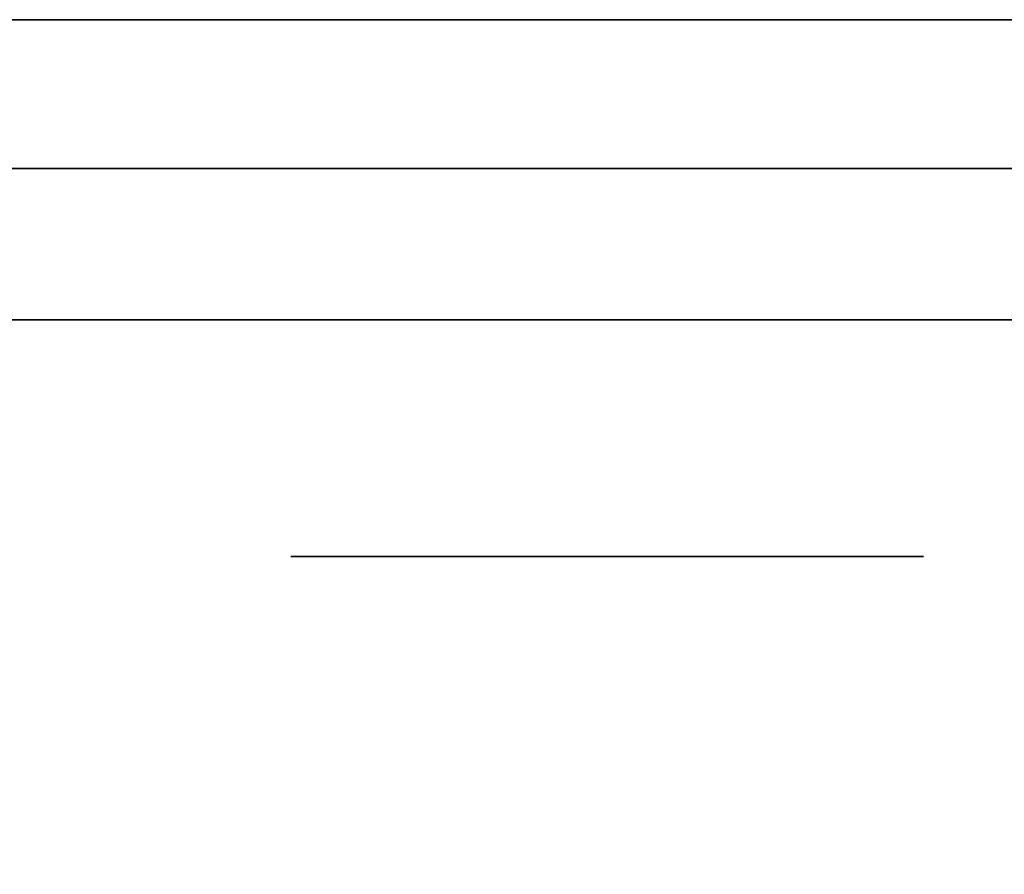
# Model space of a CAD drawing. Extents: x 413.3 to 457.5, y 5047.8 to 5050.
# Tile 648 of 656: x 451.2807 to 451.3223, y 5049.892 to 5049.9282. Entities that reach past the tile are written whole.
import ezdxf

# ---------------------------------------------------------------- set-up
doc = ezdxf.new("R2010")
doc.units = 0
doc.header["$LTSCALE"] = 150
doc.header["$MEASUREMENT"] = 0
doc.layers.add('3DFACE_BOLT', color=7, linetype='CONTINUOUS')
doc.layers.add('3DFACE_SHAPE', color=7, linetype='CONTINUOUS')

msp = doc.modelspace()

# ---------------------------------------------------------------- linework, layer by layer
at = {"layer": '3DFACE_BOLT', "color": 1}
for points, invisible_edges in [([(451.297931, 5049.915459, -0.137472), (451.297539, 5049.915459, -0.135), (451.297931, 5049.965459, -0.137472)], 14), ([(451.297931, 5049.965459, -0.137472), (451.297539, 5049.915459, -0.135), (451.297539, 5049.965459, -0.135)], 3), ([(451.297539, 5049.915459, -0.135), (451.297931, 5049.915459, -0.132528), (451.297539, 5049.965459, -0.135)], 14), ([(451.297539, 5049.965459, -0.135), (451.297931, 5049.915459, -0.132528), (451.297931, 5049.965459, -0.132528)], 3), ([(451.297931, 5049.915459, -0.067472), (451.297539, 5049.915459, -0.065), (451.297931, 5049.965459, -0.067472)], 14), ([(451.297931, 5049.965459, -0.067472), (451.297539, 5049.915459, -0.065), (451.297539, 5049.965459, -0.065)], 3), ([(451.297539, 5049.915459, -0.065), (451.297931, 5049.915459, -0.062528), (451.297539, 5049.965459, -0.065)], 14), ([(451.297539, 5049.965459, -0.065), (451.297931, 5049.915459, -0.062528), (451.297931, 5049.965459, -0.062528)], 3), ([(451.299067, 5049.915459, -0.139702), (451.297931, 5049.915459, -0.137472), (451.299067, 5049.965459, -0.139702)], 14), ([(451.299067, 5049.965459, -0.139702), (451.297931, 5049.915459, -0.137472), (451.297931, 5049.965459, -0.137472)], 3), ([(451.297931, 5049.915459, -0.132528), (451.299067, 5049.915459, -0.130298), (451.297931, 5049.965459, -0.132528)], 14), ([(451.297931, 5049.965459, -0.132528), (451.299067, 5049.915459, -0.130298), (451.299067, 5049.965459, -0.130298)], 3), ([(451.299067, 5049.915459, -0.069702), (451.297931, 5049.915459, -0.067472), (451.299067, 5049.965459, -0.069702)], 14), ([(451.299067, 5049.965459, -0.069702), (451.297931, 5049.915459, -0.067472), (451.297931, 5049.965459, -0.067472)], 3), ([(451.297931, 5049.915459, -0.062528), (451.299067, 5049.915459, -0.060298), (451.297931, 5049.965459, -0.062528)], 14), ([(451.297931, 5049.965459, -0.062528), (451.299067, 5049.915459, -0.060298), (451.299067, 5049.965459, -0.060298)], 3), ([(451.300837, 5049.915459, -0.141472), (451.299067, 5049.915459, -0.139702), (451.300837, 5049.965459, -0.141472)], 14), ([(451.300837, 5049.965459, -0.141472), (451.299067, 5049.915459, -0.139702), (451.299067, 5049.965459, -0.139702)], 3), ([(451.299067, 5049.915459, -0.130298), (451.300837, 5049.915459, -0.128528), (451.299067, 5049.965459, -0.130298)], 14), ([(451.299067, 5049.965459, -0.130298), (451.300837, 5049.915459, -0.128528), (451.300837, 5049.965459, -0.128528)], 3), ([(451.300837, 5049.915459, -0.071472), (451.299067, 5049.915459, -0.069702), (451.300837, 5049.965459, -0.071472)], 14), ([(451.300837, 5049.965459, -0.071472), (451.299067, 5049.915459, -0.069702), (451.299067, 5049.965459, -0.069702)], 3), ([(451.299067, 5049.915459, -0.060298), (451.300837, 5049.915459, -0.058528), (451.299067, 5049.965459, -0.060298)], 14), ([(451.299067, 5049.965459, -0.060298), (451.300837, 5049.915459, -0.058528), (451.300837, 5049.965459, -0.058528)], 3), ([(451.303067, 5049.915459, -0.142608), (451.300837, 5049.915459, -0.141472), (451.303067, 5049.965459, -0.142608)], 14), ([(451.303067, 5049.965459, -0.142608), (451.300837, 5049.915459, -0.141472), (451.300837, 5049.965459, -0.141472)], 3), ([(451.300837, 5049.915459, -0.128528), (451.303067, 5049.915459, -0.127392), (451.300837, 5049.965459, -0.128528)], 14), ([(451.300837, 5049.965459, -0.128528), (451.303067, 5049.915459, -0.127392), (451.303067, 5049.965459, -0.127392)], 3), ([(451.303067, 5049.915459, -0.072608), (451.300837, 5049.915459, -0.071472), (451.303067, 5049.965459, -0.072608)], 14), ([(451.303067, 5049.965459, -0.072608), (451.300837, 5049.915459, -0.071472), (451.300837, 5049.965459, -0.071472)], 3), ([(451.300837, 5049.915459, -0.058528), (451.303067, 5049.915459, -0.057392), (451.300837, 5049.965459, -0.058528)], 14), ([(451.300837, 5049.965459, -0.058528), (451.303067, 5049.915459, -0.057392), (451.303067, 5049.965459, -0.057392)], 3), ([(451.305539, 5049.915459, -0.143), (451.303067, 5049.915459, -0.142608), (451.305539, 5049.965459, -0.143)], 14), ([(451.305539, 5049.965459, -0.143), (451.303067, 5049.915459, -0.142608), (451.303067, 5049.965459, -0.142608)], 3), ([(451.303067, 5049.915459, -0.127392), (451.305539, 5049.915459, -0.127), (451.303067, 5049.965459, -0.127392)], 14), ([(451.303067, 5049.965459, -0.127392), (451.305539, 5049.915459, -0.127), (451.305539, 5049.965459, -0.127)], 3), ([(451.305539, 5049.915459, -0.073), (451.303067, 5049.915459, -0.072608), (451.305539, 5049.965459, -0.073)], 14), ([(451.305539, 5049.965459, -0.073), (451.303067, 5049.915459, -0.072608), (451.303067, 5049.965459, -0.072608)], 3), ([(451.303067, 5049.915459, -0.057392), (451.305539, 5049.915459, -0.057), (451.303067, 5049.965459, -0.057392)], 14), ([(451.303067, 5049.965459, -0.057392), (451.305539, 5049.915459, -0.057), (451.305539, 5049.965459, -0.057)], 3), ([(451.308012, 5049.915459, -0.142608), (451.305539, 5049.915459, -0.143), (451.308012, 5049.965459, -0.142608)], 14), ([(451.308012, 5049.965459, -0.142608), (451.305539, 5049.915459, -0.143), (451.305539, 5049.965459, -0.143)], 3), ([(451.305539, 5049.915459, -0.127), (451.308012, 5049.915459, -0.127392), (451.305539, 5049.965459, -0.127)], 14), ([(451.305539, 5049.965459, -0.127), (451.308012, 5049.915459, -0.127392), (451.308012, 5049.965459, -0.127392)], 3), ([(451.308012, 5049.915459, -0.072608), (451.305539, 5049.915459, -0.073), (451.308012, 5049.965459, -0.072608)], 14), ([(451.308012, 5049.965459, -0.072608), (451.305539, 5049.915459, -0.073), (451.305539, 5049.965459, -0.073)], 3), ([(451.305539, 5049.915459, -0.057), (451.308012, 5049.915459, -0.057392), (451.305539, 5049.965459, -0.057)], 14), ([(451.305539, 5049.965459, -0.057), (451.308012, 5049.915459, -0.057392), (451.308012, 5049.965459, -0.057392)], 3), ([(451.310242, 5049.915459, -0.141472), (451.308012, 5049.915459, -0.142608), (451.310242, 5049.965459, -0.141472)], 14), ([(451.310242, 5049.965459, -0.141472), (451.308012, 5049.915459, -0.142608), (451.308012, 5049.965459, -0.142608)], 3), ([(451.308012, 5049.915459, -0.127392), (451.310242, 5049.915459, -0.128528), (451.308012, 5049.965459, -0.127392)], 14), ([(451.308012, 5049.965459, -0.127392), (451.310242, 5049.915459, -0.128528), (451.310242, 5049.965459, -0.128528)], 3), ([(451.310242, 5049.915459, -0.071472), (451.308012, 5049.915459, -0.072608), (451.310242, 5049.965459, -0.071472)], 14), ([(451.310242, 5049.965459, -0.071472), (451.308012, 5049.915459, -0.072608), (451.308012, 5049.965459, -0.072608)], 3), ([(451.308012, 5049.915459, -0.057392), (451.310242, 5049.915459, -0.058528), (451.308012, 5049.965459, -0.057392)], 14), ([(451.308012, 5049.965459, -0.057392), (451.310242, 5049.915459, -0.058528), (451.310242, 5049.965459, -0.058528)], 3), ([(451.312012, 5049.915459, -0.139702), (451.310242, 5049.915459, -0.141472), (451.312012, 5049.965459, -0.139702)], 14), ([(451.312012, 5049.965459, -0.139702), (451.310242, 5049.915459, -0.141472), (451.310242, 5049.965459, -0.141472)], 3), ([(451.310242, 5049.915459, -0.128528), (451.312012, 5049.915459, -0.130298), (451.310242, 5049.965459, -0.128528)], 14), ([(451.310242, 5049.965459, -0.128528), (451.312012, 5049.915459, -0.130298), (451.312012, 5049.965459, -0.130298)], 3), ([(451.312012, 5049.915459, -0.069702), (451.310242, 5049.915459, -0.071472), (451.312012, 5049.965459, -0.069702)], 14), ([(451.312012, 5049.965459, -0.069702), (451.310242, 5049.915459, -0.071472), (451.310242, 5049.965459, -0.071472)], 3), ([(451.310242, 5049.915459, -0.058528), (451.312012, 5049.915459, -0.060298), (451.310242, 5049.965459, -0.058528)], 14), ([(451.310242, 5049.965459, -0.058528), (451.312012, 5049.915459, -0.060298), (451.312012, 5049.965459, -0.060298)], 3), ([(451.313148, 5049.915459, -0.137472), (451.312012, 5049.915459, -0.139702), (451.313148, 5049.965459, -0.137472)], 14), ([(451.313148, 5049.965459, -0.137472), (451.312012, 5049.915459, -0.139702), (451.312012, 5049.965459, -0.139702)], 3), ([(451.312012, 5049.915459, -0.130298), (451.313148, 5049.915459, -0.132528), (451.312012, 5049.965459, -0.130298)], 14), ([(451.312012, 5049.965459, -0.130298), (451.313148, 5049.915459, -0.132528), (451.313148, 5049.965459, -0.132528)], 3), ([(451.313148, 5049.915459, -0.067472), (451.312012, 5049.915459, -0.069702), (451.313148, 5049.965459, -0.067472)], 14), ([(451.313148, 5049.965459, -0.067472), (451.312012, 5049.915459, -0.069702), (451.312012, 5049.965459, -0.069702)], 3), ([(451.312012, 5049.915459, -0.060298), (451.313148, 5049.915459, -0.062528), (451.312012, 5049.965459, -0.060298)], 14), ([(451.312012, 5049.965459, -0.060298), (451.313148, 5049.915459, -0.062528), (451.313148, 5049.965459, -0.062528)], 3), ([(451.313539, 5049.915459, -0.135), (451.313148, 5049.915459, -0.137472), (451.313539, 5049.965459, -0.135)], 14), ([(451.313539, 5049.965459, -0.135), (451.313148, 5049.915459, -0.137472), (451.313148, 5049.965459, -0.137472)], 3), ([(451.313148, 5049.915459, -0.132528), (451.313539, 5049.915459, -0.135), (451.313148, 5049.965459, -0.132528)], 14), ([(451.313148, 5049.965459, -0.132528), (451.313539, 5049.915459, -0.135), (451.313539, 5049.965459, -0.135)], 3), ([(451.313539, 5049.915459, -0.065), (451.313148, 5049.915459, -0.067472), (451.313539, 5049.965459, -0.065)], 14), ([(451.313539, 5049.965459, -0.065), (451.313148, 5049.915459, -0.067472), (451.313148, 5049.965459, -0.067472)], 3), ([(451.313148, 5049.915459, -0.062528), (451.313539, 5049.915459, -0.065), (451.313148, 5049.965459, -0.062528)], 14), ([(451.313148, 5049.965459, -0.062528), (451.313539, 5049.915459, -0.065), (451.313539, 5049.965459, -0.065)], 3), ([(451.298852, 5049.905459, -0.146583), (451.292164, 5049.905459, -0.135), (451.298852, 5049.915459, -0.146583)], 14), ([(451.298852, 5049.915459, -0.146583), (451.292164, 5049.905459, -0.135), (451.292164, 5049.915459, -0.135)], 3), ([(451.292164, 5049.905459, -0.135), (451.298852, 5049.905459, -0.123417), (451.292164, 5049.915459, -0.135)], 14), ([(451.292164, 5049.915459, -0.135), (451.298852, 5049.905459, -0.123417), (451.298852, 5049.915459, -0.123417)], 3), ([(451.298852, 5049.915459, -0.146583), (451.292164, 5049.915459, -0.135), (451.298852, 5049.915459, -0.123417)], 12), ([(451.298852, 5049.905459, -0.076583), (451.292164, 5049.905459, -0.065), (451.298852, 5049.915459, -0.076583)], 14), ([(451.298852, 5049.915459, -0.076583), (451.292164, 5049.905459, -0.065), (451.292164, 5049.915459, -0.065)], 3), ([(451.292164, 5049.905459, -0.065), (451.298852, 5049.905459, -0.053417), (451.292164, 5049.915459, -0.065)], 14), ([(451.292164, 5049.915459, -0.065), (451.298852, 5049.905459, -0.053417), (451.298852, 5049.915459, -0.053417)], 3), ([(451.298852, 5049.915459, -0.076583), (451.292164, 5049.915459, -0.065), (451.298852, 5049.915459, -0.053417)], 12), ([(451.297931, 5049.915459, -0.132528), (451.297539, 5049.915459, -0.135), (451.297931, 5049.915459, -0.137472)], 12), ([(451.297931, 5049.915459, -0.062528), (451.297539, 5049.915459, -0.065), (451.297931, 5049.915459, -0.067472)], 12), ([(451.299067, 5049.915459, -0.130298), (451.297931, 5049.915459, -0.132528), (451.299067, 5049.915459, -0.139702)], 14), ([(451.299067, 5049.915459, -0.139702), (451.297931, 5049.915459, -0.132528), (451.297931, 5049.915459, -0.137472)], 3), ([(451.299067, 5049.915459, -0.060298), (451.297931, 5049.915459, -0.062528), (451.299067, 5049.915459, -0.069702)], 14), ([(451.299067, 5049.915459, -0.069702), (451.297931, 5049.915459, -0.062528), (451.297931, 5049.915459, -0.067472)], 3), ([(451.312227, 5049.905459, -0.146583), (451.298852, 5049.905459, -0.146583), (451.312227, 5049.915459, -0.146583)], 14), ([(451.312227, 5049.915459, -0.146583), (451.298852, 5049.905459, -0.146583), (451.298852, 5049.915459, -0.146583)], 3), ([(451.298852, 5049.905459, -0.123417), (451.312227, 5049.905459, -0.123417), (451.298852, 5049.915459, -0.123417)], 14), ([(451.298852, 5049.915459, -0.123417), (451.312227, 5049.905459, -0.123417), (451.312227, 5049.915459, -0.123417)], 3), ([(451.312227, 5049.915459, -0.146583), (451.298852, 5049.915459, -0.146583), (451.312227, 5049.915459, -0.123417)], 14), ([(451.312227, 5049.915459, -0.123417), (451.298852, 5049.915459, -0.146583), (451.298852, 5049.915459, -0.123417)], 3), ([(451.312227, 5049.905459, -0.076583), (451.298852, 5049.905459, -0.076583), (451.312227, 5049.915459, -0.076583)], 14), ([(451.312227, 5049.915459, -0.076583), (451.298852, 5049.905459, -0.076583), (451.298852, 5049.915459, -0.076583)], 3), ([(451.298852, 5049.905459, -0.053417), (451.312227, 5049.905459, -0.053417), (451.298852, 5049.915459, -0.053417)], 14), ([(451.298852, 5049.915459, -0.053417), (451.312227, 5049.905459, -0.053417), (451.312227, 5049.915459, -0.053417)], 3), ([(451.312227, 5049.915459, -0.076583), (451.298852, 5049.915459, -0.076583), (451.312227, 5049.915459, -0.053417)], 14), ([(451.312227, 5049.915459, -0.053417), (451.298852, 5049.915459, -0.076583), (451.298852, 5049.915459, -0.053417)], 3), ([(451.300837, 5049.915459, -0.128528), (451.299067, 5049.915459, -0.130298), (451.300837, 5049.915459, -0.141472)], 14), ([(451.300837, 5049.915459, -0.141472), (451.299067, 5049.915459, -0.130298), (451.299067, 5049.915459, -0.139702)], 3), ([(451.300837, 5049.915459, -0.058528), (451.299067, 5049.915459, -0.060298), (451.300837, 5049.915459, -0.071472)], 14), ([(451.300837, 5049.915459, -0.071472), (451.299067, 5049.915459, -0.060298), (451.299067, 5049.915459, -0.069702)], 3), ([(451.303067, 5049.915459, -0.127392), (451.300837, 5049.915459, -0.128528), (451.303067, 5049.915459, -0.142608)], 14), ([(451.303067, 5049.915459, -0.142608), (451.300837, 5049.915459, -0.128528), (451.300837, 5049.915459, -0.141472)], 3), ([(451.303067, 5049.915459, -0.057392), (451.300837, 5049.915459, -0.058528), (451.303067, 5049.915459, -0.072608)], 14), ([(451.303067, 5049.915459, -0.072608), (451.300837, 5049.915459, -0.058528), (451.300837, 5049.915459, -0.071472)], 3), ([(451.305539, 5049.915459, -0.127), (451.303067, 5049.915459, -0.127392), (451.305539, 5049.915459, -0.143)], 14), ([(451.305539, 5049.915459, -0.143), (451.303067, 5049.915459, -0.127392), (451.303067, 5049.915459, -0.142608)], 3), ([(451.305539, 5049.915459, -0.057), (451.303067, 5049.915459, -0.057392), (451.305539, 5049.915459, -0.073)], 14), ([(451.305539, 5049.915459, -0.073), (451.303067, 5049.915459, -0.057392), (451.303067, 5049.915459, -0.072608)], 3), ([(451.308012, 5049.915459, -0.127392), (451.305539, 5049.915459, -0.127), (451.308012, 5049.915459, -0.142608)], 14), ([(451.308012, 5049.915459, -0.142608), (451.305539, 5049.915459, -0.127), (451.305539, 5049.915459, -0.143)], 3), ([(451.308012, 5049.915459, -0.057392), (451.305539, 5049.915459, -0.057), (451.308012, 5049.915459, -0.072608)], 14), ([(451.308012, 5049.915459, -0.072608), (451.305539, 5049.915459, -0.057), (451.305539, 5049.915459, -0.073)], 3), ([(451.310242, 5049.915459, -0.128528), (451.308012, 5049.915459, -0.127392), (451.310242, 5049.915459, -0.141472)], 14), ([(451.310242, 5049.915459, -0.141472), (451.308012, 5049.915459, -0.127392), (451.308012, 5049.915459, -0.142608)], 3), ([(451.310242, 5049.915459, -0.058528), (451.308012, 5049.915459, -0.057392), (451.310242, 5049.915459, -0.071472)], 14), ([(451.310242, 5049.915459, -0.071472), (451.308012, 5049.915459, -0.057392), (451.308012, 5049.915459, -0.072608)], 3), ([(451.312012, 5049.915459, -0.130298), (451.310242, 5049.915459, -0.128528), (451.312012, 5049.915459, -0.139702)], 14), ([(451.312012, 5049.915459, -0.139702), (451.310242, 5049.915459, -0.128528), (451.310242, 5049.915459, -0.141472)], 3), ([(451.312012, 5049.915459, -0.060298), (451.310242, 5049.915459, -0.058528), (451.312012, 5049.915459, -0.069702)], 14), ([(451.312012, 5049.915459, -0.069702), (451.310242, 5049.915459, -0.058528), (451.310242, 5049.915459, -0.071472)], 3), ([(451.313148, 5049.915459, -0.132528), (451.312012, 5049.915459, -0.130298), (451.313148, 5049.915459, -0.137472)], 14), ([(451.313148, 5049.915459, -0.137472), (451.312012, 5049.915459, -0.130298), (451.312012, 5049.915459, -0.139702)], 3), ([(451.313148, 5049.915459, -0.062528), (451.312012, 5049.915459, -0.060298), (451.313148, 5049.915459, -0.067472)], 14), ([(451.313148, 5049.915459, -0.067472), (451.312012, 5049.915459, -0.060298), (451.312012, 5049.915459, -0.069702)], 3), ([(451.318914, 5049.905459, -0.135), (451.312227, 5049.905459, -0.146583), (451.318914, 5049.915459, -0.135)], 14), ([(451.318914, 5049.915459, -0.135), (451.312227, 5049.905459, -0.146583), (451.312227, 5049.915459, -0.146583)], 3), ([(451.312227, 5049.905459, -0.123417), (451.318914, 5049.905459, -0.135), (451.312227, 5049.915459, -0.123417)], 14), ([(451.312227, 5049.915459, -0.123417), (451.318914, 5049.905459, -0.135), (451.318914, 5049.915459, -0.135)], 3), ([(451.318914, 5049.915459, -0.135), (451.312227, 5049.915459, -0.146583), (451.312227, 5049.915459, -0.123417)], 2), ([(451.318914, 5049.905459, -0.065), (451.312227, 5049.905459, -0.076583), (451.318914, 5049.915459, -0.065)], 14), ([(451.318914, 5049.915459, -0.065), (451.312227, 5049.905459, -0.076583), (451.312227, 5049.915459, -0.076583)], 3), ([(451.312227, 5049.905459, -0.053417), (451.318914, 5049.905459, -0.065), (451.312227, 5049.915459, -0.053417)], 14), ([(451.312227, 5049.915459, -0.053417), (451.318914, 5049.905459, -0.065), (451.318914, 5049.915459, -0.065)], 3), ([(451.318914, 5049.915459, -0.065), (451.312227, 5049.915459, -0.076583), (451.312227, 5049.915459, -0.053417)], 2), ([(451.313539, 5049.915459, -0.135), (451.313148, 5049.915459, -0.132528), (451.313148, 5049.915459, -0.137472)], 2), ([(451.313539, 5049.915459, -0.065), (451.313148, 5049.915459, -0.062528), (451.313148, 5049.915459, -0.067472)], 2), ([(451.298852, 5049.905459, -0.123417), (451.292164, 5049.905459, -0.135), (451.298852, 5049.905459, -0.146583)], 12), ([(451.298852, 5049.905459, -0.053417), (451.292164, 5049.905459, -0.065), (451.298852, 5049.905459, -0.076583)], 12), ([(451.312227, 5049.905459, -0.123417), (451.298852, 5049.905459, -0.123417), (451.312227, 5049.905459, -0.146583)], 14), ([(451.312227, 5049.905459, -0.146583), (451.298852, 5049.905459, -0.123417), (451.298852, 5049.905459, -0.146583)], 3), ([(451.312227, 5049.905459, -0.053417), (451.298852, 5049.905459, -0.053417), (451.312227, 5049.905459, -0.076583)], 14), ([(451.312227, 5049.905459, -0.076583), (451.298852, 5049.905459, -0.053417), (451.298852, 5049.905459, -0.076583)], 3), ([(451.318914, 5049.905459, -0.135), (451.312227, 5049.905459, -0.123417), (451.312227, 5049.905459, -0.146583)], 2), ([(451.318914, 5049.905459, -0.065), (451.312227, 5049.905459, -0.053417), (451.312227, 5049.905459, -0.076583)], 2)]:
    msp.add_3dface(points, dxfattribs=dict(at, invisible_edges=invisible_edges))
at = {"layer": '3DFACE_SHAPE', "color": 13}
for points, invisible_edges in [([(451.365539, 5050.025014, -0.1905), (451.26869, 5050.025153, -0.1905), (451.26554, 5047.825153, -0.1905)], 12), ([(451.26869, 5050.025153, -0.0095), (451.362442, 5047.861866, -0.0095), (451.26554, 5047.825153, -0.0095)], 3), ([(451.468689, 5050.024866), (451.26869, 5050.025153), (451.26554, 5047.825153)], 12), ([(451.26554, 5047.825153, -0.2), (451.26869, 5050.025153, -0.2), (451.465539, 5047.824866, -0.2)], 2), ([(451.365487, 5049.988164, -0.0095), (451.365306, 5049.861864, -0.0095), (451.26869, 5050.025153, -0.0095)], 14), ([(451.26869, 5050.025153, -0.0095), (451.365306, 5049.861864, -0.0095), (451.362623, 5047.988166, -0.0095)], 13), ([(451.362623, 5047.988166, -0.0095), (451.362442, 5047.861866, -0.0095), (451.26869, 5050.025153, -0.0095)], 14), ([(451.26869, 5050.025153, -0.2), (451.468689, 5050.024866, -0.2), (451.465539, 5047.824866, -0.2)], 12), ([(451.362389, 5047.825014, -0.1905), (451.365539, 5050.025014, -0.1905), (451.26554, 5047.825153, -0.1905)], 2), ([(451.465539, 5047.824866), (451.468689, 5050.024866), (451.26554, 5047.825153)], 2), ([(447.43785, 5049.928159, -0.05899), (447.431839, 5049.928159, -0.0565), (451.297039, 5049.928159, -0.065)], 14), ([(451.297039, 5049.928159, -0.065), (447.431839, 5049.928159, -0.0565), (451.299529, 5049.928159, -0.05899)], 15), ([(447.431839, 5049.928159, -0.0565), (451.268689, 5049.928159, -0.0095), (451.299529, 5049.928159, -0.05899)], 15), ([(447.440339, 5049.928159, -0.065), (447.43785, 5049.928159, -0.05899), (451.297039, 5049.928159, -0.065)], 14), ([(447.440339, 5049.928159, -0.135), (451.305539, 5049.928159, -0.1435), (447.43785, 5049.928159, -0.14101)], 15), ([(451.305539, 5049.928159, -0.1435), (447.468689, 5049.928159, -0.1905), (447.43785, 5049.928159, -0.14101)], 15), ([(447.440339, 5049.928159, -0.135), (447.43785, 5049.928159, -0.12899), (451.297039, 5049.928159, -0.065)], 14), ([(451.297039, 5049.928159, -0.065), (447.43785, 5049.928159, -0.12899), (447.440339, 5049.928159, -0.065)], 15), ([(451.297039, 5049.928159, -0.135), (451.299529, 5049.928159, -0.14101), (447.440339, 5049.928159, -0.135)], 14), ([(451.299529, 5049.928159, -0.14101), (451.305539, 5049.928159, -0.1435), (447.440339, 5049.928159, -0.135)], 14), ([(451.297039, 5049.928159, -0.135), (447.440339, 5049.928159, -0.135), (451.299529, 5049.928159, -0.07101)], 15), ([(451.299529, 5049.928159, -0.07101), (447.440339, 5049.928159, -0.135), (451.297039, 5049.928159, -0.065)], 3), ([(447.468689, 5049.928159, -0.1905), (451.305539, 5049.928159, -0.1435), (451.268689, 5049.928159, -0.1905)], 3), ([(451.299529, 5049.928159, -0.05899), (451.268689, 5049.928159, -0.0095), (451.305539, 5049.928159, -0.0565)], 3), ([(451.305539, 5049.928159, -0.0565), (451.268689, 5049.928159, -0.0095), (451.31155, 5049.928159, -0.05899)], 3), ([(451.268689, 5049.928159, -0.0095), (451.365539, 5049.928159, -0.0095), (451.31155, 5049.928159, -0.05899)], 14), ([(451.305539, 5049.928159, -0.1435), (451.31155, 5049.928159, -0.14101), (451.268689, 5049.928159, -0.1905)], 14), ([(451.268689, 5049.928159, -0.1905), (451.31155, 5049.928159, -0.14101), (451.365539, 5049.928159, -0.1905)], 3), ([(451.365539, 5049.928159, -0.1905), (451.365539, 5049.921859, -0.1905), (451.268689, 5049.928159, -0.1905)], 2), ([(451.365539, 5049.921859, -0.1905), (451.268689, 5049.921859, -0.1905), (451.268689, 5049.928159, -0.1905)], 12), ([(451.268689, 5049.921859, -0.0095), (451.305539, 5049.921859, -0.0095), (451.268689, 5049.928159, -0.0095)], 2), ([(451.305539, 5049.921859, -0.0095), (451.365539, 5049.921859, -0.0095), (451.268689, 5049.928159, -0.0095)], 14), ([(451.268689, 5049.928159, -0.0095), (451.365539, 5049.921859, -0.0095), (451.365539, 5049.928159, -0.0095)], 1), ([(451.297039, 5049.928159, -0.065), (451.297039, 5049.921859, -0.065), (451.299529, 5049.928159, -0.07101)], 3), ([(451.297039, 5049.921859, -0.065), (451.299529, 5049.921859, -0.07101), (451.299529, 5049.928159, -0.07101)], 14), ([(451.299529, 5049.928159, -0.05899), (451.299529, 5049.921859, -0.05899), (451.297039, 5049.928159, -0.065)], 3), ([(451.299529, 5049.921859, -0.05899), (451.297039, 5049.921859, -0.065), (451.297039, 5049.928159, -0.065)], 14), ([(451.299529, 5049.928159, -0.12899), (451.299529, 5049.921859, -0.12899), (451.297039, 5049.928159, -0.135)], 3), ([(451.299529, 5049.921859, -0.12899), (451.297039, 5049.921859, -0.135), (451.297039, 5049.928159, -0.135)], 14), ([(451.297039, 5049.928159, -0.135), (451.297039, 5049.921859, -0.135), (451.299529, 5049.928159, -0.14101)], 3), ([(451.297039, 5049.921859, -0.135), (451.299529, 5049.921859, -0.14101), (451.299529, 5049.928159, -0.14101)], 14), ([(451.299529, 5049.928159, -0.12899), (451.297039, 5049.928159, -0.135), (451.299529, 5049.928159, -0.07101)], 14), ([(451.299529, 5049.928159, -0.07101), (451.299529, 5049.921859, -0.07101), (451.305539, 5049.928159, -0.0735)], 3), ([(451.299529, 5049.921859, -0.07101), (451.305539, 5049.921859, -0.0735), (451.305539, 5049.928159, -0.0735)], 14), ([(451.305539, 5049.928159, -0.0565), (451.305539, 5049.921859, -0.0565), (451.299529, 5049.928159, -0.05899)], 3), ([(451.305539, 5049.921859, -0.0565), (451.299529, 5049.921859, -0.05899), (451.299529, 5049.928159, -0.05899)], 14), ([(451.305539, 5049.928159, -0.1265), (451.305539, 5049.921859, -0.1265), (451.299529, 5049.928159, -0.12899)], 3), ([(451.305539, 5049.921859, -0.1265), (451.299529, 5049.921859, -0.12899), (451.299529, 5049.928159, -0.12899)], 14), ([(451.299529, 5049.928159, -0.14101), (451.299529, 5049.921859, -0.14101), (451.305539, 5049.928159, -0.1435)], 3), ([(451.299529, 5049.921859, -0.14101), (451.305539, 5049.921859, -0.1435), (451.305539, 5049.928159, -0.1435)], 14), ([(451.299529, 5049.928159, -0.07101), (451.305539, 5049.928159, -0.0735), (451.299529, 5049.928159, -0.12899)], 14), ([(451.305539, 5049.928159, -0.0735), (451.305539, 5049.928159, -0.1265), (451.299529, 5049.928159, -0.12899)], 13), ([(451.305539, 5049.928159, -0.0735), (451.305539, 5049.921859, -0.0735), (451.31155, 5049.928159, -0.07101)], 3), ([(451.305539, 5049.921859, -0.0735), (451.31155, 5049.921859, -0.07101), (451.31155, 5049.928159, -0.07101)], 14), ([(451.31155, 5049.928159, -0.05899), (451.31155, 5049.921859, -0.05899), (451.305539, 5049.928159, -0.0565)], 3), ([(451.31155, 5049.921859, -0.05899), (451.305539, 5049.921859, -0.0565), (451.305539, 5049.928159, -0.0565)], 14), ([(451.31155, 5049.928159, -0.12899), (451.31155, 5049.921859, -0.12899), (451.305539, 5049.928159, -0.1265)], 3), ([(451.31155, 5049.921859, -0.12899), (451.305539, 5049.921859, -0.1265), (451.305539, 5049.928159, -0.1265)], 14), ([(451.305539, 5049.928159, -0.1435), (451.305539, 5049.921859, -0.1435), (451.31155, 5049.928159, -0.14101)], 3), ([(451.305539, 5049.921859, -0.1435), (451.31155, 5049.921859, -0.14101), (451.31155, 5049.928159, -0.14101)], 14), ([(451.31155, 5049.928159, -0.12899), (451.305539, 5049.928159, -0.1265), (451.31155, 5049.928159, -0.07101)], 14), ([(451.305539, 5049.928159, -0.1265), (451.305539, 5049.928159, -0.0735), (451.31155, 5049.928159, -0.07101)], 13), ([(451.31155, 5049.928159, -0.07101), (451.31155, 5049.921859, -0.07101), (451.314039, 5049.928159, -0.065)], 3), ([(451.31155, 5049.921859, -0.07101), (451.314039, 5049.921859, -0.065), (451.314039, 5049.928159, -0.065)], 14), ([(451.314039, 5049.928159, -0.065), (451.314039, 5049.921859, -0.065), (451.31155, 5049.928159, -0.05899)], 3), ([(451.314039, 5049.921859, -0.065), (451.31155, 5049.921859, -0.05899), (451.31155, 5049.928159, -0.05899)], 14), ([(451.31155, 5049.928159, -0.14101), (451.31155, 5049.921859, -0.14101), (451.314039, 5049.928159, -0.135)], 3), ([(451.31155, 5049.921859, -0.14101), (451.314039, 5049.921859, -0.135), (451.314039, 5049.928159, -0.135)], 14), ([(451.314039, 5049.928159, -0.135), (451.314039, 5049.921859, -0.135), (451.31155, 5049.928159, -0.12899)], 3), ([(451.314039, 5049.921859, -0.135), (451.31155, 5049.921859, -0.12899), (451.31155, 5049.928159, -0.12899)], 14), ([(451.365539, 5049.928159, -0.065), (451.314039, 5049.928159, -0.065), (451.31155, 5049.928159, -0.05899)], 13), ([(451.31155, 5049.928159, -0.05899), (451.365539, 5049.928159, -0.0095), (451.365539, 5049.928159, -0.065)], 13), ([(451.31155, 5049.928159, -0.14101), (451.365539, 5049.928159, -0.135), (451.365539, 5049.928159, -0.1905)], 13), ([(451.31155, 5049.928159, -0.14101), (451.314039, 5049.928159, -0.135), (451.365539, 5049.928159, -0.135)], 14), ([(451.31155, 5049.928159, -0.07101), (451.314039, 5049.928159, -0.065), (451.31155, 5049.928159, -0.12899)], 14), ([(451.314039, 5049.928159, -0.065), (451.365539, 5049.928159, -0.065), (451.31155, 5049.928159, -0.12899)], 15), ([(451.31155, 5049.928159, -0.12899), (451.365539, 5049.928159, -0.065), (451.314039, 5049.928159, -0.135)], 3), ([(451.365539, 5049.928159, -0.065), (451.365539, 5049.928159, -0.135), (451.314039, 5049.928159, -0.135)], 14), ([(447.43785, 5049.921859, -0.14101), (447.431839, 5049.921859, -0.1435), (451.299529, 5049.921859, -0.14101)], 14), ([(447.431839, 5049.921859, -0.1435), (447.468689, 5049.921859, -0.1905), (451.299529, 5049.921859, -0.14101)], 15), ([(451.305539, 5049.921859, -0.0565), (447.468689, 5049.921859, -0.0095), (447.43785, 5049.921859, -0.05899)], 15), ([(447.440339, 5049.921859, -0.065), (451.299529, 5049.921859, -0.05899), (447.43785, 5049.921859, -0.05899)], 3), ([(451.299529, 5049.921859, -0.05899), (451.305539, 5049.921859, -0.0565), (447.43785, 5049.921859, -0.05899)], 14), ([(451.299529, 5049.921859, -0.14101), (451.297039, 5049.921859, -0.135), (447.43785, 5049.921859, -0.14101)], 14), ([(451.297039, 5049.921859, -0.135), (447.440339, 5049.921859, -0.135), (447.43785, 5049.921859, -0.14101)], 13), ([(447.440339, 5049.921859, -0.065), (447.43785, 5049.921859, -0.07101), (451.297039, 5049.921859, -0.135)], 14), ([(451.297039, 5049.921859, -0.135), (447.43785, 5049.921859, -0.07101), (447.440339, 5049.921859, -0.135)], 15), ([(451.297039, 5049.921859, -0.065), (451.299529, 5049.921859, -0.05899), (447.440339, 5049.921859, -0.065)], 14), ([(447.440339, 5049.921859, -0.065), (451.299529, 5049.921859, -0.12899), (451.297039, 5049.921859, -0.065)], 15), ([(451.299529, 5049.921859, -0.12899), (447.440339, 5049.921859, -0.065), (451.297039, 5049.921859, -0.135)], 3), ([(451.268689, 5049.921859, -0.0095), (447.468689, 5049.921859, -0.0095), (451.305539, 5049.921859, -0.0565)], 14), ([(451.299529, 5049.921859, -0.14101), (447.468689, 5049.921859, -0.1905), (451.305539, 5049.921859, -0.1435)], 3), ([(447.468689, 5049.921859, -0.1905), (451.268689, 5049.921859, -0.1905), (451.305539, 5049.921859, -0.1435)], 14), ([(451.365539, 5049.921859, -0.03), (451.299529, 5049.921859, -0.05899), (451.263539, 5049.921859, -0.03)], 3), ([(451.299529, 5049.921859, -0.05899), (451.297039, 5049.921859, -0.065), (451.263539, 5049.921859, -0.03)], 14), ([(451.297039, 5049.921859, -0.135), (451.263539, 5049.921859, -0.03), (451.297039, 5049.921859, -0.065)], 15), ([(451.263539, 5049.921859, -0.03), (451.297039, 5049.921859, -0.135), (451.263539, 5049.921859, -0.17)], 3), ([(451.297039, 5049.921859, -0.135), (451.299529, 5049.921859, -0.14101), (451.263539, 5049.921859, -0.17)], 14), ([(451.299529, 5049.921859, -0.14101), (451.305539, 5049.921859, -0.1435), (451.263539, 5049.921859, -0.17)], 14), ([(451.305539, 5049.921859, -0.1435), (451.31155, 5049.921859, -0.14101), (451.263539, 5049.921859, -0.17)], 14), ([(451.263539, 5049.921859, -0.17), (451.31155, 5049.921859, -0.14101), (451.365539, 5049.921859, -0.17)], 3), ([(451.263539, 5049.915459, -0.03), (451.305539, 5049.915459, -0.03), (451.263539, 5049.921859, -0.03)], 2), ([(451.305539, 5049.915459, -0.03), (451.359139, 5049.915459, -0.03), (451.263539, 5049.921859, -0.03)], 14), ([(451.263539, 5049.921859, -0.03), (451.359139, 5049.915459, -0.03), (451.365539, 5049.921859, -0.03)], 3), ([(451.359139, 5049.915459, -0.17), (451.263539, 5049.921859, -0.17), (451.365539, 5049.921859, -0.17)], 13), ([(451.359139, 5049.915459, -0.17), (451.263539, 5049.915459, -0.17), (451.263539, 5049.921859, -0.17)], 12), ([(451.305539, 5049.921859, -0.0095), (451.268689, 5049.921859, -0.0095), (451.305539, 5049.921859, -0.0565)], 14), ([(451.365539, 5049.921859, -0.1905), (451.31155, 5049.921859, -0.14101), (451.268689, 5049.921859, -0.1905)], 3), ([(451.31155, 5049.921859, -0.14101), (451.305539, 5049.921859, -0.1435), (451.268689, 5049.921859, -0.1905)], 14), ([(451.299529, 5049.921859, -0.12899), (451.297039, 5049.921859, -0.135), (451.299529, 5049.921859, -0.07101)], 14), ([(451.299529, 5049.921859, -0.07101), (451.297039, 5049.921859, -0.135), (451.297039, 5049.921859, -0.065)], 3), ([(451.299529, 5049.915459, -0.14101), (451.299529, 5049.921859, -0.14101), (451.297039, 5049.915459, -0.135)], 3), ([(451.299529, 5049.921859, -0.14101), (451.297039, 5049.921859, -0.135), (451.297039, 5049.915459, -0.135)], 14), ([(451.297039, 5049.915459, -0.135), (451.297039, 5049.921859, -0.135), (451.299529, 5049.915459, -0.12899)], 3), ([(451.297039, 5049.921859, -0.135), (451.299529, 5049.921859, -0.12899), (451.299529, 5049.915459, -0.12899)], 14), ([(451.299529, 5049.915459, -0.07101), (451.299529, 5049.921859, -0.07101), (451.297039, 5049.915459, -0.065)], 3), ([(451.299529, 5049.921859, -0.07101), (451.297039, 5049.921859, -0.065), (451.297039, 5049.915459, -0.065)], 14), ([(451.297039, 5049.915459, -0.065), (451.297039, 5049.921859, -0.065), (451.299529, 5049.915459, -0.05899)], 3), ([(451.297039, 5049.921859, -0.065), (451.299529, 5049.921859, -0.05899), (451.299529, 5049.915459, -0.05899)], 14), ([(451.297039, 5049.921859, -0.065), (451.299529, 5049.921859, -0.12899), (451.299529, 5049.921859, -0.07101)], 3), ([(451.305539, 5049.921859, -0.0565), (451.299529, 5049.921859, -0.05899), (451.365539, 5049.921859, -0.03)], 14), ([(451.299529, 5049.921859, -0.07101), (451.305539, 5049.921859, -0.0735), (451.299529, 5049.921859, -0.12899)], 14), ([(451.305539, 5049.921859, -0.0735), (451.305539, 5049.921859, -0.1265), (451.299529, 5049.921859, -0.12899)], 13), ([(451.305539, 5049.915459, -0.1435), (451.305539, 5049.921859, -0.1435), (451.299529, 5049.915459, -0.14101)], 3), ([(451.305539, 5049.921859, -0.1435), (451.299529, 5049.921859, -0.14101), (451.299529, 5049.915459, -0.14101)], 14), ([(451.299529, 5049.915459, -0.12899), (451.299529, 5049.921859, -0.12899), (451.305539, 5049.915459, -0.1265)], 3), ([(451.299529, 5049.921859, -0.12899), (451.305539, 5049.921859, -0.1265), (451.305539, 5049.915459, -0.1265)], 14), ([(451.305539, 5049.915459, -0.0735), (451.305539, 5049.921859, -0.0735), (451.299529, 5049.915459, -0.07101)], 3), ([(451.305539, 5049.921859, -0.0735), (451.299529, 5049.921859, -0.07101), (451.299529, 5049.915459, -0.07101)], 14), ([(451.299529, 5049.915459, -0.05899), (451.299529, 5049.921859, -0.05899), (451.305539, 5049.915459, -0.0565)], 3), ([(451.299529, 5049.921859, -0.05899), (451.305539, 5049.921859, -0.0565), (451.305539, 5049.915459, -0.0565)], 14), ([(451.299529, 5049.921859, -0.12899), (451.305539, 5049.921859, -0.1265), (451.299529, 5049.921859, -0.07101)], 14), ([(451.299529, 5049.921859, -0.07101), (451.305539, 5049.921859, -0.1265), (451.305539, 5049.921859, -0.0735)], 3), ([(451.31155, 5049.921859, -0.05899), (451.305539, 5049.921859, -0.0565), (451.365539, 5049.921859, -0.065)], 14), ([(451.365539, 5049.921859, -0.065), (451.305539, 5049.921859, -0.0565), (451.365539, 5049.921859, -0.03)], 15), ([(451.31155, 5049.921859, -0.12899), (451.305539, 5049.921859, -0.1265), (451.31155, 5049.921859, -0.07101)], 14), ([(451.305539, 5049.921859, -0.1265), (451.305539, 5049.921859, -0.0735), (451.31155, 5049.921859, -0.07101)], 13), ([(451.31155, 5049.915459, -0.14101), (451.31155, 5049.921859, -0.14101), (451.305539, 5049.915459, -0.1435)], 3), ([(451.31155, 5049.921859, -0.14101), (451.305539, 5049.921859, -0.1435), (451.305539, 5049.915459, -0.1435)], 14), ([(451.305539, 5049.915459, -0.1265), (451.305539, 5049.921859, -0.1265), (451.31155, 5049.915459, -0.12899)], 3), ([(451.305539, 5049.921859, -0.1265), (451.31155, 5049.921859, -0.12899), (451.31155, 5049.915459, -0.12899)], 14), ([(451.31155, 5049.915459, -0.07101), (451.31155, 5049.921859, -0.07101), (451.305539, 5049.915459, -0.0735)], 3), ([(451.31155, 5049.921859, -0.07101), (451.305539, 5049.921859, -0.0735), (451.305539, 5049.915459, -0.0735)], 14), ([(451.305539, 5049.915459, -0.0565), (451.305539, 5049.921859, -0.0565), (451.31155, 5049.915459, -0.05899)], 3), ([(451.305539, 5049.921859, -0.0565), (451.31155, 5049.921859, -0.05899), (451.31155, 5049.915459, -0.05899)], 14), ([(451.305539, 5049.921859, -0.0565), (451.31155, 5049.921859, -0.05899), (451.305539, 5049.921859, -0.0095)], 14), ([(451.305539, 5049.921859, -0.0095), (451.31155, 5049.921859, -0.05899), (451.365539, 5049.921859, -0.0095)], 15), ([(451.31155, 5049.921859, -0.07101), (451.305539, 5049.921859, -0.0735), (451.31155, 5049.921859, -0.12899)], 14), ([(451.305539, 5049.921859, -0.0735), (451.305539, 5049.921859, -0.1265), (451.31155, 5049.921859, -0.12899)], 13), ([(451.314039, 5049.921859, -0.065), (451.31155, 5049.921859, -0.05899), (451.365539, 5049.921859, -0.065)], 14), ([(451.31155, 5049.921859, -0.14101), (451.365539, 5049.921859, -0.135), (451.365539, 5049.921859, -0.17)], 13), ([(451.31155, 5049.921859, -0.14101), (451.314039, 5049.921859, -0.135), (451.365539, 5049.921859, -0.135)], 14), ([(451.31155, 5049.921859, -0.07101), (451.314039, 5049.921859, -0.065), (451.31155, 5049.921859, -0.12899)], 14), ([(451.314039, 5049.921859, -0.065), (451.365539, 5049.921859, -0.065), (451.31155, 5049.921859, -0.12899)], 15), ([(451.31155, 5049.921859, -0.12899), (451.365539, 5049.921859, -0.065), (451.314039, 5049.921859, -0.135)], 3), ([(451.31155, 5049.915459, -0.12899), (451.31155, 5049.921859, -0.12899), (451.314039, 5049.915459, -0.135)], 3), ([(451.31155, 5049.921859, -0.12899), (451.314039, 5049.921859, -0.135), (451.314039, 5049.915459, -0.135)], 14), ([(451.314039, 5049.915459, -0.135), (451.314039, 5049.921859, -0.135), (451.31155, 5049.915459, -0.14101)], 3), ([(451.314039, 5049.921859, -0.135), (451.31155, 5049.921859, -0.14101), (451.31155, 5049.915459, -0.14101)], 14), ([(451.31155, 5049.915459, -0.05899), (451.31155, 5049.921859, -0.05899), (451.314039, 5049.915459, -0.065)], 3), ([(451.31155, 5049.921859, -0.05899), (451.314039, 5049.921859, -0.065), (451.314039, 5049.915459, -0.065)], 14), ([(451.314039, 5049.915459, -0.065), (451.314039, 5049.921859, -0.065), (451.31155, 5049.915459, -0.07101)], 3), ([(451.314039, 5049.921859, -0.065), (451.31155, 5049.921859, -0.07101), (451.31155, 5049.915459, -0.07101)], 14), ([(451.31155, 5049.921859, -0.05899), (451.314039, 5049.921859, -0.065), (451.365539, 5049.921859, -0.0095)], 14), ([(451.365539, 5049.921859, -0.0095), (451.314039, 5049.921859, -0.065), (451.31155, 5049.921859, -0.07101)], 13), ([(451.31155, 5049.921859, -0.12899), (451.314039, 5049.921859, -0.135), (451.31155, 5049.921859, -0.07101)], 14), ([(451.31155, 5049.921859, -0.07101), (451.314039, 5049.921859, -0.135), (451.365539, 5049.921859, -0.0095)], 15), ([(451.314039, 5049.921859, -0.135), (451.31155, 5049.921859, -0.14101), (451.365539, 5049.921859, -0.1905)], 14), ([(451.365539, 5049.921859, -0.065), (451.365539, 5049.921859, -0.135), (451.314039, 5049.921859, -0.135)], 14), ([(451.314039, 5049.921859, -0.135), (451.365539, 5049.921859, -0.1905), (451.365539, 5049.921859, -0.0095)], 13), ([(451.31155, 5049.915459, -0.14101), (451.263539, 5049.915459, -0.17), (451.359139, 5049.915459, -0.17)], 13), ([(451.31155, 5049.915459, -0.14101), (451.305539, 5049.915459, -0.1435), (451.263539, 5049.915459, -0.17)], 14), ([(451.305539, 5049.915459, -0.1435), (451.299529, 5049.915459, -0.14101), (451.263539, 5049.915459, -0.17)], 14), ([(451.263539, 5049.915459, -0.17), (451.299529, 5049.915459, -0.14101), (451.297039, 5049.915459, -0.135)], 13), ([(451.297039, 5049.915459, -0.065), (451.263539, 5049.915459, -0.17), (451.297039, 5049.915459, -0.135)], 15), ([(451.263539, 5049.915459, -0.17), (451.297039, 5049.915459, -0.065), (451.263539, 5049.915459, -0.03)], 3), ([(451.297039, 5049.915459, -0.065), (451.299529, 5049.915459, -0.05899), (451.263539, 5049.915459, -0.03)], 14), ([(451.263539, 5049.915459, -0.03), (451.299529, 5049.915459, -0.05899), (451.305539, 5049.915459, -0.03)], 3), ([(451.299529, 5049.915459, -0.07101), (451.297039, 5049.915459, -0.065), (451.299529, 5049.915459, -0.12899)], 14), ([(451.299529, 5049.915459, -0.12899), (451.297039, 5049.915459, -0.065), (451.297039, 5049.915459, -0.135)], 3), ([(451.299529, 5049.915459, -0.05899), (451.305539, 5049.915459, -0.0565), (451.305539, 5049.915459, -0.03)], 14), ([(451.299529, 5049.915459, -0.12899), (451.305539, 5049.915459, -0.1265), (451.299529, 5049.915459, -0.07101)], 14), ([(451.299529, 5049.915459, -0.07101), (451.305539, 5049.915459, -0.1265), (451.305539, 5049.915459, -0.0735)], 3), ([(451.305539, 5049.915459, -0.0565), (451.31155, 5049.915459, -0.05899), (451.305539, 5049.915459, -0.03)], 14), ([(451.305539, 5049.915459, -0.03), (451.31155, 5049.915459, -0.05899), (451.359139, 5049.915459, -0.03)], 15), ([(451.305539, 5049.915459, -0.1265), (451.31155, 5049.915459, -0.12899), (451.305539, 5049.915459, -0.0735)], 14), ([(451.305539, 5049.915459, -0.0735), (451.31155, 5049.915459, -0.12899), (451.31155, 5049.915459, -0.07101)], 3), ([(451.31155, 5049.915459, -0.05899), (451.314039, 5049.915459, -0.065), (451.359139, 5049.915459, -0.03)], 14), ([(451.31155, 5049.915459, -0.12899), (451.314039, 5049.915459, -0.135), (451.31155, 5049.915459, -0.07101)], 14), ([(451.31155, 5049.915459, -0.07101), (451.314039, 5049.915459, -0.135), (451.314039, 5049.915459, -0.065)], 3), ([(451.314039, 5049.915459, -0.135), (451.31155, 5049.915459, -0.14101), (451.359139, 5049.915459, -0.03)], 14), ([(451.359139, 5049.915459, -0.03), (451.31155, 5049.915459, -0.14101), (451.359139, 5049.915459, -0.17)], 3), ([(451.314039, 5049.915459, -0.135), (451.359139, 5049.915459, -0.03), (451.314039, 5049.915459, -0.065)], 15)]:
    msp.add_3dface(points, dxfattribs=dict(at, invisible_edges=invisible_edges))

doc.saveas('drawing.dxf')
